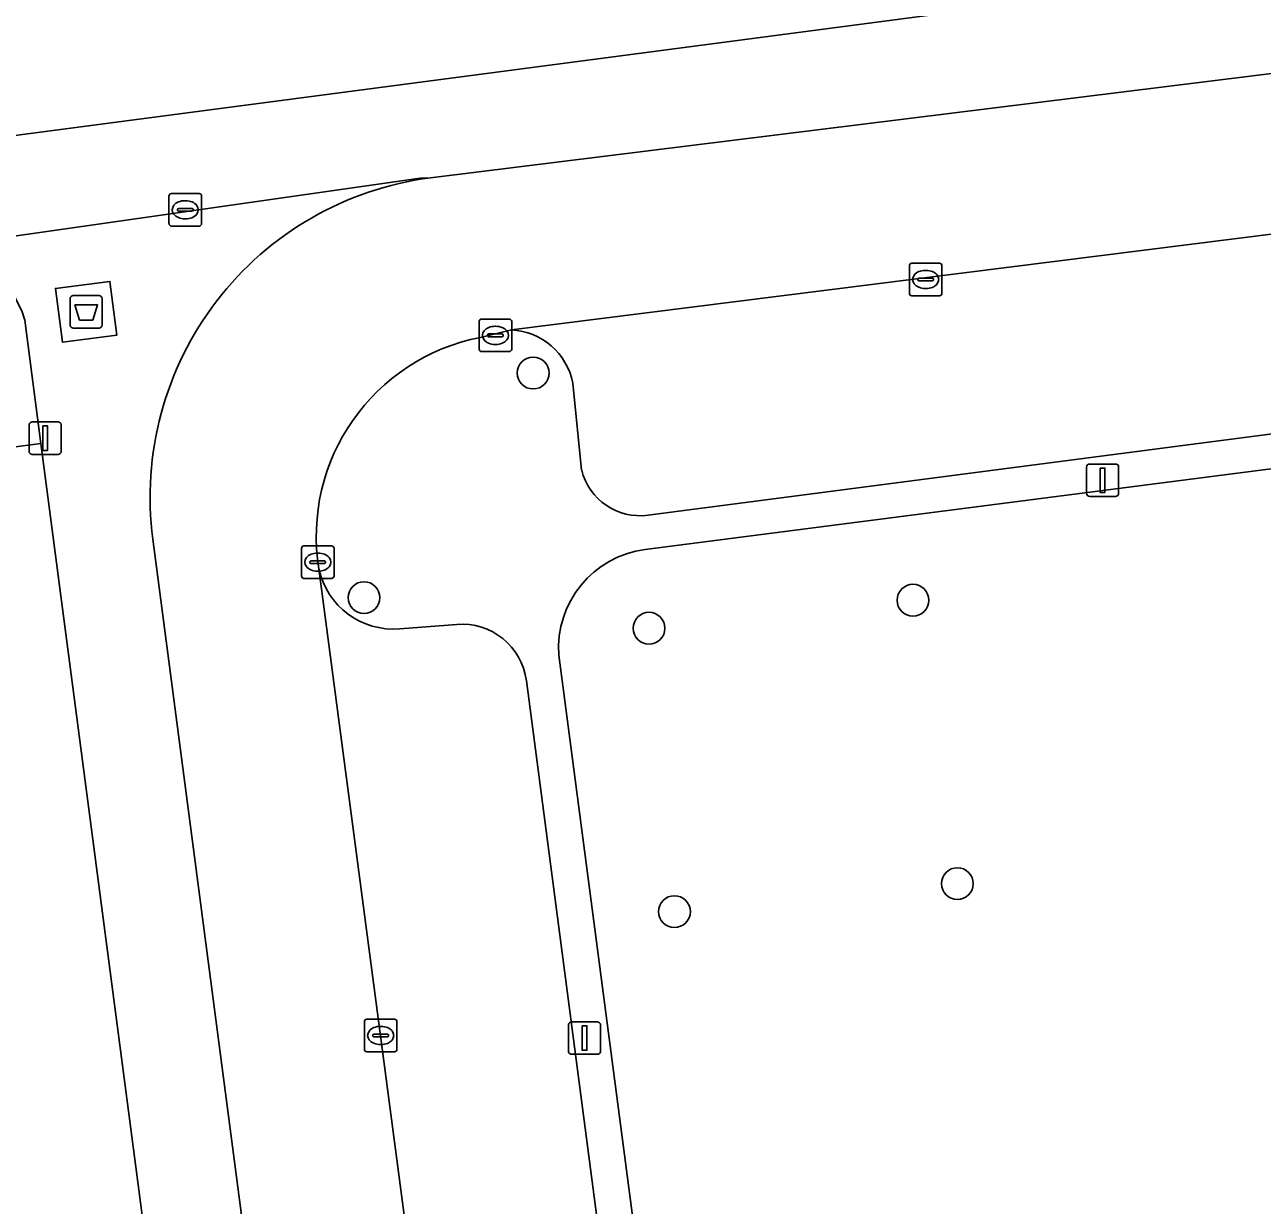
# Model space of a CAD drawing. Extents: x 161084 to 161928, y 385354 to 386522.
# Drawn here: x 161240.96 to 161279.01, y 385669.53 to 385705.83 of the extents above; entities that cross this region are included whole.
import ezdxf

# ---------------------------------------------------------------- set-up
doc = ezdxf.new("R2010")
doc.units = 0
for name, color, linetype in [('IMGEO_Afval_apart_plaats', 7, 'Continuous'), ('IMGEO_Boom', 7, 'Continuous'), ('IMGEO_Groenvoorziening', 7, 'Continuous'), ('IMGEO_Kolk', 7, 'Continuous'), ('IMGEO_Lichtmast', 7, 'Continuous'), ('IMGEO_Parkeervlak_open', 7, 'Continuous'), ('IMGEO_Rijbaan_lokaal_open', 7, 'Continuous'), ('IMGEO_Rioolput', 7, 'Continuous'), ('IMGEO_Voetpad_gesloten', 7, 'Continuous'), ('IMGEO_Voetpad_open', 7, 'Continuous')]:
    doc.layers.add(name, color=color, linetype=linetype)

msp = doc.modelspace()

# ---------------------------------------------------------------- linework, layer by layer
at = {"layer": 'IMGEO_Afval_apart_plaats'}
for p, q in [((161242.352, 385696.601), (161242.352, 385697.401)), ((161242.352, 385697.401), (161242.352, 385696.601)), ((161242.452, 385697.501), (161243.242, 385697.501)), ((161243.242, 385697.501), (161242.452, 385697.501)), ((161243.342, 385697.401), (161243.342, 385696.601)), ((161243.342, 385696.601), (161243.342, 385697.401)), ((161243.242, 385696.501), (161242.452, 385696.501)), ((161242.452, 385696.501), (161243.242, 385696.501))]:
    msp.add_line(p, q, dxfattribs=at)
msp.add_lwpolyline([(161242.495, 385697.215), (161243.199, 385697.215), (161243.05, 385696.745), (161242.644, 385696.745), (161242.495, 385697.215)], dxfattribs=at)
for centre, start, end in [((161242.452, 385697.401), 90, 180), ((161242.452, 385697.401), 90, 180), ((161243.242, 385697.401), 0, 90), ((161243.242, 385697.401), 360, 90), ((161242.452, 385696.601), 180, 270), ((161242.452, 385696.601), 180, 270), ((161243.242, 385696.601), 270, 0), ((161243.242, 385696.601), 270, 0)]:
    msp.add_arc(centre, 0.1, start, end, dxfattribs=at)
at = {"layer": 'IMGEO_Boom'}
for centre in [(161256.591, 385695.118), (161251.39, 385688.214), (161268.268, 385688.133), (161260.153, 385687.272), (161269.634, 385679.418), (161260.935, 385678.558)]:
    msp.add_circle(centre, 0.489, dxfattribs=at)
at = {"layer": 'IMGEO_Groenvoorziening'}
for points in [[(161220.234, 385694.322), (161221.779, 385682.59), (161226.622, 385683.273), (161225.628, 385690.879), (161236.072, 385692.244), (161241.457, 385692.948), (161240.959, 385696.746)], [(161282.777, 385692.623), (161260.037, 385689.696)], [(161257.376, 385686.442), (161261.478, 385655.239)]]:
    msp.add_lwpolyline(points, dxfattribs=at)
for centre, radius, start, end in [((161238.062, 385695.93), 3.009, 15.7311, 94.5257), ((161260.436, 385686.655), 3.067, 97.4746, 183.9753)]:
    msp.add_arc(centre, radius, start, end, dxfattribs=at)
at = {"layer": 'IMGEO_Kolk'}
for p, q in [((161268.158, 385697.57), (161268.158, 385698.422)), ((161268.233, 385698.496), (161269.085, 385698.496)), ((161269.159, 385698.422), (161269.159, 385697.57)), ((161268.46, 385698.039), (161268.858, 385698.039)), ((161268.646, 385698.276), (161268.671, 385698.276)), ((161268.417, 385697.99), (161268.417, 385698.002)), ((161268.855, 385697.953), (161268.457, 385697.953)), ((161268.669, 385697.716), (161268.644, 385697.716)), ((161268.901, 385698.002), (161268.901, 385697.99)), ((161269.085, 385697.496), (161268.233, 385697.496)), ((161254.93, 385695.851), (161254.93, 385696.703)), ((161255.005, 385696.777), (161255.857, 385696.777)), ((161255.418, 385696.557), (161255.443, 385696.557)), ((161255.931, 385696.703), (161255.931, 385695.851)), ((161255.189, 385696.271), (161255.189, 385696.283)), ((161255.627, 385696.234), (161255.229, 385696.234)), ((161255.232, 385696.32), (161255.63, 385696.32)), ((161255.673, 385696.283), (161255.673, 385696.271)), ((161255.857, 385695.777), (161255.005, 385695.777)), ((161255.441, 385695.997), (161255.416, 385695.997)), ((161249.467, 385688.878), (161249.467, 385689.73)), ((161249.542, 385689.804), (161250.394, 385689.804)), ((161250.468, 385689.73), (161250.468, 385688.878)), ((161249.726, 385689.298), (161249.726, 385689.31)), ((161249.769, 385689.347), (161250.167, 385689.347)), ((161249.955, 385689.584), (161249.98, 385689.584)), ((161250.21, 385689.31), (161250.21, 385689.298)), ((161250.164, 385689.261), (161249.766, 385689.261)), ((161249.978, 385689.024), (161249.953, 385689.024)), ((161250.394, 385688.804), (161249.542, 385688.804)), ((161251.477, 385675.25), (161252.329, 385675.25)), ((161251.402, 385674.324), (161251.402, 385675.176)), ((161251.89, 385675.03), (161251.915, 385675.03)), ((161252.403, 385675.176), (161252.403, 385674.324)), ((161251.661, 385674.744), (161251.661, 385674.756)), ((161252.099, 385674.707), (161251.701, 385674.707)), ((161251.704, 385674.793), (161252.102, 385674.793)), ((161251.913, 385674.47), (161251.888, 385674.47)), ((161252.145, 385674.756), (161252.145, 385674.744)), ((161252.329, 385674.25), (161251.477, 385674.25))]:
    msp.add_line(p, q, dxfattribs=at)
for points in [[(161268.158, 385697.57), (161268.158, 385698.422)], [(161268.233, 385698.496), (161269.085, 385698.496)], [(161269.159, 385698.422), (161269.159, 385697.57)], [(161269.085, 385697.496), (161268.233, 385697.496)], [(161254.93, 385695.851), (161254.93, 385696.703)], [(161255.005, 385696.777), (161255.857, 385696.777)], [(161255.931, 385696.703), (161255.931, 385695.851)], [(161255.857, 385695.777), (161255.005, 385695.777)], [(161249.467, 385688.878), (161249.467, 385689.73)], [(161249.542, 385689.804), (161250.394, 385689.804)], [(161250.468, 385689.73), (161250.468, 385688.878)], [(161250.394, 385688.804), (161249.542, 385688.804)], [(161251.477, 385675.25), (161252.329, 385675.25)], [(161251.402, 385674.324), (161251.402, 385675.176)], [(161252.403, 385675.176), (161252.403, 385674.324)], [(161252.329, 385674.25), (161251.477, 385674.25)]]:
    msp.add_lwpolyline(points, dxfattribs=at)
for centre, radius, start, end in [((161268.235, 385698.42), 0.0765, 91.552, 178.448), ((161268.235, 385698.42), 0.0765, 91.552, 178.448), ((161269.083, 385698.42), 0.0765, 1.552, 88.448), ((161269.083, 385698.42), 0.0765, 1.552, 88.448), ((161268.457, 385697.999), 0.0403, 85.8775, 175.7526), ((161268.862, 385698.001), 0.0386, 1.7309, 96.639), ((161268.454, 385697.989), 0.0366, 178.938, 274.7102), ((161268.858, 385697.996), 0.043, 264.8664, 352.4533), ((161268.235, 385697.572), 0.0765, 181.552, 268.448), ((161268.235, 385697.572), 0.0765, 181.552, 268.448), ((161269.083, 385697.572), 0.0765, 271.552, 358.448), ((161269.083, 385697.572), 0.0765, 271.552, 358.448), ((161255.007, 385696.701), 0.0765, 91.552, 178.448), ((161255.007, 385696.701), 0.0765, 91.552, 178.448), ((161255.855, 385696.701), 0.0765, 1.552, 88.448), ((161255.855, 385696.701), 0.0765, 1.552, 88.448), ((161255.229, 385696.28), 0.0403, 85.8775, 175.7526), ((161255.226, 385696.27), 0.0366, 178.938, 274.7102), ((161255.63, 385696.277), 0.043, 264.8664, 352.4533), ((161255.634, 385696.282), 0.0386, 1.7309, 96.639), ((161255.007, 385695.853), 0.0765, 181.552, 268.448), ((161255.007, 385695.853), 0.0765, 181.552, 268.448), ((161255.855, 385695.853), 0.0765, 271.552, 358.448), ((161255.855, 385695.853), 0.0765, 271.552, 358.448), ((161249.544, 385689.728), 0.0765, 91.552, 178.448), ((161249.544, 385689.728), 0.0765, 91.552, 178.448), ((161250.392, 385689.728), 0.0765, 1.552, 88.448), ((161250.392, 385689.728), 0.0765, 1.552, 88.448), ((161249.766, 385689.307), 0.0403, 85.8775, 175.7526), ((161249.763, 385689.297), 0.0366, 178.938, 274.7102), ((161250.167, 385689.304), 0.043, 264.8664, 352.4533), ((161250.171, 385689.309), 0.0386, 1.7309, 96.639), ((161249.544, 385688.88), 0.0765, 181.552, 268.448), ((161249.544, 385688.88), 0.0765, 181.552, 268.448), ((161250.392, 385688.88), 0.0765, 271.552, 358.448), ((161250.392, 385688.88), 0.0765, 271.552, 358.448), ((161251.479, 385675.174), 0.0765, 91.552, 178.448), ((161251.479, 385675.174), 0.0765, 91.552, 178.448), ((161252.327, 385675.174), 0.0765, 1.552, 88.448), ((161252.327, 385675.174), 0.0765, 1.552, 88.448), ((161251.701, 385674.753), 0.0403, 85.8775, 175.7526), ((161251.698, 385674.743), 0.0366, 178.938, 274.7102), ((161252.102, 385674.75), 0.043, 264.8664, 352.4533), ((161252.106, 385674.755), 0.0386, 1.7309, 96.639), ((161251.479, 385674.326), 0.0765, 181.552, 268.448), ((161251.479, 385674.326), 0.0765, 181.552, 268.448), ((161252.327, 385674.326), 0.0765, 271.552, 358.448), ((161252.327, 385674.326), 0.0765, 271.552, 358.448)]:
    msp.add_arc(centre, radius, start, end, dxfattribs=at)
for centre, major_axis, ratio, start_param, end_param in [((161268.645, 385697.996), (-0.387, 0.002), 0.722429, 4.712389, 7.853982), ((161268.67, 385697.996), (-0.39, 0.002), 0.717154, 1.570796, 4.712389), ((161255.417, 385696.277), (-0.387, 0.002), 0.722429, 4.712389, 7.853982), ((161255.442, 385696.277), (-0.39, 0.002), 0.717154, 1.570796, 4.712389), ((161249.954, 385689.304), (-0.387, 0.002), 0.722429, 4.712389, 7.853982), ((161249.979, 385689.304), (-0.39, 0.002), 0.717154, 1.570796, 4.712389), ((161251.889, 385674.75), (-0.387, 0.002), 0.722429, 4.712389, 7.853982), ((161251.914, 385674.75), (-0.39, 0.002), 0.717154, 1.570796, 4.712389)]:
    msp.add_ellipse(centre, major_axis=major_axis, ratio=ratio, start_param=start_param, end_param=end_param, dxfattribs=at)
at = {"layer": 'IMGEO_Lichtmast'}
for p, q in [((161241.092, 385692.717), (161241.092, 385693.517)), ((161241.092, 385693.517), (161241.092, 385692.717)), ((161241.192, 385693.617), (161241.982, 385693.617)), ((161241.982, 385693.617), (161241.192, 385693.617)), ((161242.082, 385693.517), (161242.082, 385692.717)), ((161242.082, 385692.717), (161242.082, 385693.517)), ((161241.982, 385692.617), (161241.192, 385692.617)), ((161241.192, 385692.617), (161241.982, 385692.617)), ((161273.702, 385692.322), (161274.492, 385692.322)), ((161274.492, 385692.322), (161273.702, 385692.322)), ((161273.602, 385691.422), (161273.602, 385692.222)), ((161273.602, 385692.222), (161273.602, 385691.422)), ((161274.592, 385692.222), (161274.592, 385691.422)), ((161274.592, 385691.422), (161274.592, 385692.222)), ((161274.492, 385691.322), (161273.702, 385691.322)), ((161273.702, 385691.322), (161274.492, 385691.322)), ((161257.674, 385674.271), (161257.674, 385675.071)), ((161257.674, 385675.071), (161257.674, 385674.271)), ((161257.774, 385675.171), (161258.564, 385675.171)), ((161258.564, 385675.171), (161257.774, 385675.171)), ((161258.664, 385675.071), (161258.664, 385674.271)), ((161258.664, 385674.271), (161258.664, 385675.071)), ((161258.564, 385674.171), (161257.774, 385674.171)), ((161257.774, 385674.171), (161258.564, 385674.171))]:
    msp.add_line(p, q, dxfattribs=at)
for points in [[(161241.512, 385693.492), (161241.662, 385693.492), (161241.662, 385692.742), (161241.512, 385692.742), (161241.512, 385693.492)], [(161274.022, 385692.197), (161274.172, 385692.197), (161274.172, 385691.447), (161274.022, 385691.447), (161274.022, 385692.197)], [(161258.094, 385675.046), (161258.244, 385675.046), (161258.244, 385674.296), (161258.094, 385674.296), (161258.094, 385675.046)]]:
    msp.add_lwpolyline(points, dxfattribs=at)
for centre, start, end in [((161241.192, 385693.517), 90, 180), ((161241.192, 385693.517), 90, 180), ((161241.982, 385693.517), 0, 90), ((161241.982, 385693.517), 360, 90), ((161241.192, 385692.717), 180, 270), ((161241.192, 385692.717), 180, 270), ((161241.982, 385692.717), 270, 0), ((161241.982, 385692.717), 270, 0), ((161273.702, 385692.222), 90, 180), ((161273.702, 385692.222), 90, 180), ((161274.492, 385692.222), 0, 90), ((161274.492, 385692.222), 360, 90), ((161273.702, 385691.422), 180, 270), ((161273.702, 385691.422), 180, 270), ((161274.492, 385691.422), 270, 0), ((161274.492, 385691.422), 270, 0), ((161257.774, 385675.071), 90, 180), ((161257.774, 385675.071), 90, 180), ((161258.564, 385675.071), 0, 90), ((161258.564, 385675.071), 360, 90), ((161257.774, 385674.271), 180, 270), ((161257.774, 385674.271), 180, 270), ((161258.564, 385674.271), 270, 0), ((161258.564, 385674.271), 270, 0)]:
    msp.add_arc(centre, 0.1, start, end, dxfattribs=at)
at = {"layer": 'IMGEO_Parkeervlak_open'}
for points in [[(161282.296, 385699.768), (161255.924, 385696.448)], [(161257.808, 385694.811), (161258.082, 385692.137)], [(161260.122, 385690.747), (161279.478, 385693.267)], [(161250.003, 385689.098), (161257.907, 385629.249)], [(161254.241, 385687.39), (161252.488, 385687.252)], [(161263.269, 385633.137), (161256.381, 385685.659)]]:
    msp.add_lwpolyline(points, dxfattribs=at)
for centre, radius, start, end in [((161255.816, 385694.421), 2.03, 11.0722, 86.9533), ((161259.878, 385692.58), 1.849, 193.8649, 277.5962), ((161252.302, 385689.598), 2.353, 192.2631, 274.5228), ((161254.398, 385685.396), 2.001, 7.5665, 94.4962)]:
    msp.add_arc(centre, radius, start, end, dxfattribs=at)
at = {"layer": 'IMGEO_Rijbaan_lokaal_open'}
for points in [[(161282.687, 385704.75), (161253.431, 385701.124)], [(161254.972, 385696.214), (161255.924, 385696.448), (161282.296, 385699.768), (161283.777, 385699.838)], [(161244.898, 385690.013), (161252.953, 385628.599), (161257.907, 385629.249), (161250.003, 385689.098)]]:
    msp.add_lwpolyline(points, dxfattribs=at)
for centre, radius, start, end in [((161254.719, 385691.303), 9.905, 97.4706, 187.4825), ((161256.155, 385690.095), 6.232, 100.9399, 189.208)]:
    msp.add_arc(centre, radius, start, end, dxfattribs=at)
at = {"layer": 'IMGEO_Rioolput'}
for p, q in [((161245.394, 385699.713), (161245.394, 385700.565)), ((161245.469, 385700.639), (161246.321, 385700.639)), ((161245.882, 385700.419), (161245.907, 385700.419)), ((161246.395, 385700.565), (161246.395, 385699.713)), ((161245.653, 385700.133), (161245.653, 385700.145)), ((161246.091, 385700.096), (161245.693, 385700.096)), ((161245.696, 385700.182), (161246.094, 385700.182)), ((161246.137, 385700.145), (161246.137, 385700.133)), ((161246.321, 385699.639), (161245.469, 385699.639)), ((161245.905, 385699.859), (161245.88, 385699.859))]:
    msp.add_line(p, q, dxfattribs=at)
for points in [[(161245.394, 385699.713), (161245.394, 385700.565)], [(161245.469, 385700.639), (161246.321, 385700.639)], [(161246.395, 385700.565), (161246.395, 385699.713)], [(161246.321, 385699.639), (161245.469, 385699.639)]]:
    msp.add_lwpolyline(points, dxfattribs=at)
for centre, radius, start, end in [((161245.471, 385700.563), 0.0765, 91.552, 178.448), ((161245.471, 385700.563), 0.0765, 91.552, 178.448), ((161246.319, 385700.563), 0.0765, 1.552, 88.448), ((161246.319, 385700.563), 0.0765, 1.552, 88.448), ((161245.693, 385700.142), 0.0403, 85.8775, 175.7526), ((161245.69, 385700.132), 0.0366, 178.938, 274.7102), ((161246.094, 385700.139), 0.043, 264.8664, 352.4533), ((161246.098, 385700.144), 0.0386, 1.7309, 96.639), ((161245.471, 385699.715), 0.0765, 181.552, 268.448), ((161245.471, 385699.715), 0.0765, 181.552, 268.448), ((161246.319, 385699.715), 0.0765, 271.552, 358.448), ((161246.319, 385699.715), 0.0765, 271.552, 358.448)]:
    msp.add_arc(centre, radius, start, end, dxfattribs=at)
for centre, major_axis, ratio, start_param, end_param in [((161245.881, 385700.139), (-0.387, 0.002), 0.722429, 4.712389, 7.853982), ((161245.906, 385700.139), (-0.39, 0.002), 0.717154, 1.570796, 4.712389)]:
    msp.add_ellipse(centre, major_axis=major_axis, ratio=ratio, start_param=start_param, end_param=end_param, dxfattribs=at)
at = {"layer": 'IMGEO_Voetpad_gesloten'}
msp.add_lwpolyline([(161243.577, 385697.936), (161241.904, 385697.72), (161242.117, 385696.066), (161243.79, 385696.282)], close=True, dxfattribs=at)
at = {"layer": 'IMGEO_Voetpad_open'}
for points in [[(161278.537, 385707.418), (161277.771, 385713.29), (161270.743, 385712.372), (161270.607, 385713.413), (161268.217, 385713.101), (161268.343, 385712.135), (161260.119, 385711.061), (161251.894, 385709.987), (161251.771, 385710.928), (161249.44, 385710.624), (161249.563, 385709.682), (161241.353, 385708.61), (161233.144, 385707.538), (161233.026, 385708.443), (161230.653, 385708.133), (161230.777, 385707.185), (161223.583, 385706.245), (161224.363, 385700.277)], [(161242.117, 385696.066), (161241.904, 385697.72), (161243.577, 385697.936), (161243.79, 385696.282)], [(161241.457, 385692.948), (161236.072, 385692.244), (161237.009, 385685.07), (161236.074, 385684.947), (161236.384, 385682.577), (161237.329, 385682.701), (161238.393, 385674.553), (161239.458, 385666.405), (161238.486, 385666.278), (161238.806, 385663.833), (161239.83, 385663.967), (161240.739, 385657.008), (161241.649, 385650.049), (161240.644, 385649.917), (161240.961, 385647.498), (161241.961, 385647.629), (161243.027, 385639.475), (161244.092, 385631.322), (161243.103, 385631.193), (161243.419, 385628.779), (161244.408, 385628.909), (161245.342, 385621.768), (161250.704, 385622.469)]]:
    msp.add_lwpolyline(points, close=True, dxfattribs=at)
for points in [[(161282.968, 385708.005), (161278.537, 385707.418), (161224.363, 385700.277), (161222.595, 385700.047)], [(161222.202, 385696.937), (161237.825, 385698.93), (161253.119, 385701.116), (161253.431, 385701.124), (161282.687, 385704.75)], [(161253.431, 385701.124), (161253.119, 385701.116), (161237.825, 385698.93)], [(161240.959, 385696.746), (161241.457, 385692.948), (161250.704, 385622.469), (161251.201, 385618.68)], [(161255.924, 385696.448), (161254.972, 385696.214)], [(161258.082, 385692.137), (161257.808, 385694.811)], [(161279.478, 385693.267), (161260.122, 385690.747)], [(161260.037, 385689.696), (161282.777, 385692.623)], [(161253.269, 385626.19), (161252.953, 385628.599), (161244.898, 385690.013)], [(161252.488, 385687.252), (161254.241, 385687.39)], [(161265.742, 385624.989), (161265.467, 385627.498), (161264.859, 385630.378), (161264.465, 385633.367), (161264.071, 385636.357), (161263.677, 385639.346), (161263.283, 385642.336), (161262.889, 385645.325), (161262.495, 385648.315), (161262.101, 385651.304), (161261.478, 385655.239), (161257.376, 385686.442)], [(161256.381, 385685.659), (161263.269, 385633.137)]]:
    msp.add_lwpolyline(points, dxfattribs=at)
for centre, radius, start, end in [((161254.719, 385691.303), 9.905, 97.4706, 187.4825), ((161238.062, 385695.93), 3.009, 15.7311, 94.5257), ((161256.155, 385690.095), 6.232, 100.9399, 189.208), ((161255.816, 385694.421), 2.03, 11.0722, 86.9533), ((161259.878, 385692.58), 1.849, 193.8649, 277.5962), ((161260.436, 385686.655), 3.067, 97.4746, 183.9753), ((161252.302, 385689.598), 2.353, 192.2631, 274.5228), ((161254.398, 385685.396), 2.001, 7.5665, 94.4962)]:
    msp.add_arc(centre, radius, start, end, dxfattribs=at)

doc.saveas('drawing.dxf')
